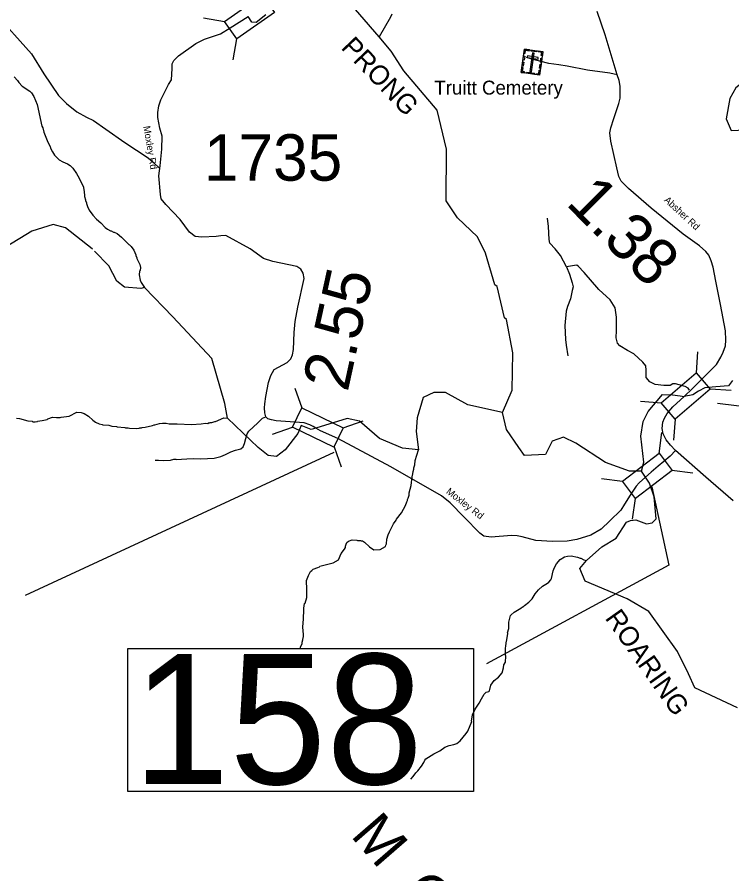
# Model space of a CAD drawing. Extents: x 1248089 to 1457196, y 820910 to 988753.
# Drawn here: x 1372209 to 1379894, y 948885 to 958101 of the extents above; entities that cross this region are included whole.
import ezdxf

# ---------------------------------------------------------------- set-up
doc = ezdxf.new("R2010")
doc.units = 0
for name, color, linetype in [('Exist Cultural Cemetery CELL', 7, 'Continuous'), ('Exist Cultural Cemetery Label', 7, 'Continuous'), ('Exist Geographical Mountain Summit Label', 7, 'Continuous'), ('Exist Hydrographic Creek Single Shore', 7, 'Continuous'), ('Exist Hydrographic Misc Water Feature', 7, 'Continuous'), ('Exist Hydrographic River Shore', 7, 'Continuous'), ('Exist Hydrographic River Shore Label', 7, 'Continuous'), ('Exist Road Non-System Type 51', 7, 'Continuous'), ('Exist Road Secondary Structure Standard Bridge CELL', 7, 'Continuous'), ('Exist Road Secondary Structure Standard Bridge Number Label', 7, 'Continuous'), ('Exist Road Secondary Type 51 Attributed', 7, 'Continuous'), ('Exist Road Secondary Type 51 Label', 7, 'Continuous'), ('Prop GRAU CAT1 Cell', 7, 'Continuous'), ('Prop Lane Lines', 7, 'Continuous')]:
    doc.layers.add(name, color=color, linetype=linetype)

msp = doc.modelspace()

# ---------------------------------------------------------------- linework, layer by layer
at = {"layer": 'Exist Cultural Cemetery CELL'}
for points in [[(1377665.6, 957757), (1377862.8, 957729.6), (1377827.8, 957477.4), (1377630.6, 957504.7)], [(1377659.6, 957714.1), (1377670.8, 957712.5), (1377675.3, 957744.4), (1377715.4, 957738.8), (1377717, 957749.8), (1377665.6, 957757)], [(1377649.4, 957640.6), (1377655.4, 957683.5), (1377666.6, 957681.9), (1377660.7, 957639)], [(1377696.6, 957683.9), (1377694.1, 957665.4), (1377810.7, 957649.3), (1377813.3, 957667.8)], [(1377769.5, 957713), (1377751, 957715.5), (1377723.2, 957514.7), (1377741.7, 957512.1)], [(1377738.9, 957746.8), (1377790.3, 957739.7), (1377788.7, 957728.4), (1377737.4, 957735.5)], [(1377856.9, 957686.7), (1377845.6, 957688.2), (1377850.1, 957720.1), (1377809.9, 957725.7), (1377811.4, 957736.7), (1377862.8, 957729.6)], [(1377640.2, 957574), (1377646.1, 957616.9), (1377657.4, 957615.4), (1377651.4, 957572.5)], [(1377826.5, 957550.5), (1377832.4, 957593.4), (1377843.7, 957591.9), (1377837.7, 957549)], [(1377835.5, 957615.8), (1377841.5, 957658.7), (1377852.8, 957657.2), (1377846.8, 957614.3)], [(1377663.4, 957500.2), (1377664.9, 957511.6), (1377643.1, 957514.6), (1377648.7, 957554.7), (1377637.7, 957556.2), (1377630.5, 957504.8)], [(1377689.1, 957508.2), (1377773.1, 957496.6), (1377771.6, 957485.3), (1377687.5, 957496.9)], [(1377795, 957482), (1377796.6, 957493.3), (1377818.3, 957490.3), (1377823.9, 957530.3), (1377834.9, 957528.8), (1377827.8, 957477.4)]]:
    msp.add_lwpolyline(points, close=True, dxfattribs=at)
at = {"layer": 'Exist Hydrographic Creek Single Shore'}
for points in [[(1374303.9, 954430.3), (1373882.9, 954875.5), (1373578.1, 955192.2), (1373538.9, 955181.1), (1373364.8, 955194.4), (1373282.9, 955261.8), (1373194.8, 955424.4), (1373040.5, 955582.2)], [(1375421.8, 953680.6), (1375370.4, 953664.3), (1375261.9, 953709.2), (1375229, 953620.6), (1375091.9, 953445.9), (1374998.9, 953375.6), (1374906.9, 953384), (1374800.9, 953471.6), (1374470.1, 953785.4), (1374443.9, 953944.9), (1374303.9, 954430.3)], [(1379902.4, 954191.2), (1379857.3, 954135.7), (1379721.8, 954122.4), (1379603.9, 954113.8), (1379535.7, 954079.1), (1379476.5, 954036.6), (1379381.4, 954020.1)], [(1377427, 953848.8), (1377054, 953931.8), (1376814.9, 954061.4), (1376688.9, 954063.9), (1376575.3, 954008.9), (1376509, 953791.8), (1376500.4, 953643.3), (1376524.8, 953446.1), (1376351.9, 953463.4), (1376103.9, 953566.8), (1375891, 953755), (1375758, 953783.9), (1375421.8, 953680.6)], [(1378922.3, 953215.2), (1378949.6, 953312.7), (1378915.1, 953593.3), (1378941.3, 953749.5), (1378995.8, 953859.9), (1379148.4, 954041.7), (1379255.2, 954037.8), (1379337.5, 954026.3), (1379381.4, 954020.1)], [(1378967.4, 953152.2), (1378922.3, 953215.2)]]:
    msp.add_lwpolyline(points, dxfattribs=at)
at = {"layer": 'Exist Hydrographic Misc Water Feature'}
for points in [[(1376236.9, 958131.6), (1376224.1, 958099.9), (1376101.9, 957889.1)], [(1380095.5, 957488.8), (1380089.8, 957484.3), (1380052.3, 957428.1), (1379937.1, 957339.5), (1379871.5, 957226.9), (1379834, 957008), (1379887.1, 956882.9), (1380036.8, 956886.7), (1380118.1, 956930.4), (1380161.8, 956980.5), (1380258.7, 957005.5), (1380389.9, 956977.3), (1380464.9, 956886.7), (1380627.4, 956620.9), (1380683.7, 956533.3), (1380780.5, 956427), (1380814.9, 956355.1), (1380836.8, 956292.6), (1380864.9, 956233.1)], [(1372177.9, 957457), (1372213.2, 957420.3), (1372228.6, 957395.9), (1372263.8, 957359.1), (1372344.6, 957303.3), (1372362.2, 957285), (1372389.4, 957248.4), (1372425.5, 957159.6), (1372476.3, 956926.4), (1372484, 956910.2), (1372495, 956862), (1372538.7, 956757.1), (1372563.7, 956708.5), (1372567.3, 956692.5), (1372588.4, 956652), (1372611.6, 956615.5), (1372660.6, 956566.4), (1372700.1, 956543.5), (1372751.6, 956522.3), (1372779.2, 956505.7), (1372808.5, 956475), (1372847.4, 956418.2), (1372876.3, 956369.5), (1372922.1, 956272.5), (1372925.5, 956240.4), (1372929.3, 956232.3), (1372932, 956172.4), (1372943.2, 956136.1), (1372943, 956128.1), (1372954.5, 956103.8), (1372954.3, 956095.8), (1372965.6, 956063.6), (1372984.8, 956023.2), (1373021.6, 955970.3), (1373062.7, 955927.4), (1373109.7, 955886.3), (1373156.7, 955837.3), (1373180.3, 955818.7), (1373212, 955802), (1373220, 955801.9), (1373243.6, 955789.3), (1373251.6, 955789.2), (1373283.3, 955772.5), (1373332.5, 955735.4), (1373408.7, 955655.6), (1373416.7, 955651.5), (1373434.2, 955633.1), (1373463.4, 955592.5), (1373486.3, 955544), (1373486.1, 955536), (1373497.6, 955511.7), (1373497.5, 955503.7), (1373528.1, 955439), (1373535.3, 955406.9), (1373530.6, 955375), (1373526.5, 955367.1), (1373526.1, 955351.1), (1373522, 955343.2), (1373521.7, 955329.2), (1373532.4, 955270.9), (1373543.8, 955246.7), (1373578.1, 955192.2)], [(1373019.5, 955603.7), (1373014.8, 955608.5), (1372727.8, 955834.3), (1372595.9, 955869.8), (1372368.8, 955798.8), (1372089.8, 955630.4), (1371930.8, 955591), (1371819.9, 955494.7), (1371818.4, 955492.1)], [(1372204, 953787), (1372236, 953784.3), (1372323.5, 953758.4), (1372371.4, 953753.3), (1372379.2, 953749), (1372403.2, 953748.5), (1372427.3, 953752), (1372427.4, 953756), (1372477.9, 953761.9), (1372531.8, 953773.7), (1372537.9, 953778.5), (1372588.3, 953796.4), (1372632.2, 953793.3), (1372672.3, 953794.5), (1372683.2, 953796.1)], [(1372683.2, 953796.1), (1372768.5, 953808.3), (1372849.4, 953850.5), (1372897.4, 953849.4), (1372929.2, 953836.7), (1372976.6, 953809.6), (1373023.6, 953764.6), (1373051.1, 953744), (1373090.8, 953725.1), (1373122.7, 953720.3), (1373130.6, 953716.2), (1373194.4, 953710.8), (1373226.2, 953702.1), (1373278.1, 953696.9), (1373286, 953692.8), (1373366, 953686.9), (1373373.9, 953682.7), (1373403.8, 953682.1), (1373417.7, 953677.8), (1373489.7, 953676.2), (1373521.8, 953679.4), (1373529.8, 953683.2), (1373545.8, 953682.9), (1373553.9, 953686.7), (1373586, 953690), (1373666.4, 953708.1), (1373682.6, 953715.8), (1373690.6, 953715.6), (1373738.8, 953730.5), (1373770.9, 953733.8), (1373810.9, 953733), (1373842.7, 953724.2), (1373930.8, 953724.2), (1374082.6, 953718.8), (1374186.8, 953724.4), (1374234.9, 953731.4), (1374258.9, 953730.9), (1374273.9, 953739.3)], [(1374273.9, 953739.3), (1374278.5, 953738), (1374286.6, 953741.8), (1374302.6, 953741.3), (1374334.9, 953751.7), (1374342.9, 953751.3), (1374431.8, 953789), (1374470.1, 953785.4)], [(1376173.6, 952419.8), (1376179.5, 952436.1), (1376184.7, 952484), (1376197.8, 952531.7), (1376214.6, 952563.2), (1376219, 952579.1), (1376256.7, 952650.2), (1376285.7, 952689.4), (1376289.9, 952699.4), (1376343.5, 952768), (1376385.5, 952847), (1376398.5, 952886.7), (1376406.8, 952902.5), (1376407, 952910.5), (1376415.4, 952926.3), (1376424.1, 952958.1), (1376424.7, 952982), (1376446.7, 953061.5), (1376456.9, 953157.3), (1376465.7, 953189), (1376466.3, 953213), (1376474.9, 953236.8), (1376475.3, 953252.8), (1376484, 953284.6), (1376489.2, 953332.5), (1376524.8, 953446.1)], [(1375256.1, 951306.9), (1375256.5, 951322.9), (1375273.6, 951362.4), (1375273.9, 951378.4), (1375282.5, 951402.2), (1375283.1, 951426.2), (1375287.2, 951434.1), (1375288.2, 951474.1), (1375284.4, 951482.2), (1375285.1, 951514.2), (1375281.3, 951522.3), (1375283.3, 951602.3), (1375287.5, 951610.1), (1375291.4, 951744.8), (1375299.9, 951793.9), (1375305.3, 951797.8), (1375325.4, 951857.2), (1375324.5, 951985.3), (1375320.7, 951993.4), (1375321.8, 952041.4), (1375341.2, 952094.9), (1375364.2, 952136.3), (1375376.5, 952150.1), (1375392.8, 952161.6), (1375441.3, 952182.3), (1375461.4, 952187.9), (1375463.4, 952194.3), (1375606.5, 952230.3), (1375663.4, 952264.9), (1375693, 952332.1), (1375730.1, 952379.2), (1375738.5, 952395), (1375738.8, 952411), (1375745.4, 952432.8), (1375755.8, 952450.7), (1375772.1, 952462.2), (1375812.4, 952477.2), (1375860.4, 952476), (1375868.3, 952471.8), (1375900.3, 952471.1), (1375908.2, 952466.9), (1375922.2, 952466.4), (1375943.9, 952451.9), (1375998.7, 952404.5), (1376046, 952371.4), (1376114, 952373.7), (1376168.8, 952406.3), (1376173.6, 952419.8)], [(1377521.5, 951670.3), (1377553.9, 951699.7), (1377627, 951743.8), (1377643.3, 951757.5), (1377651.4, 951759.2), (1377663.7, 951773), (1377712.7, 951807.7), (1377747.5, 951844.9), (1377778.8, 951896.1), (1377815.8, 951941.2), (1377856.8, 951980.2), (1377913.5, 952010.8), (1377927.9, 952024.5), (1377946.4, 952047.9), (1377954.8, 952063.7), (1377972.8, 952143.3), (1377987.6, 952180.9), (1378008.6, 952220.5), (1378047.7, 952265.5), (1378096.4, 952296.3), (1378128.6, 952303.4), (1378166.7, 952306.5), (1378234.4, 952292.9), (1378264, 952280.1), (1378272, 952279.8), (1378303.7, 952263.1), (1378333.1, 952256.6)], [(1376442.5, 949903.1), (1376469.2, 949932.4), (1376496.2, 949973.7), (1376518.7, 949995.2), (1376557.9, 950042.2), (1376580.9, 950081.7), (1376591.4, 950107.4), (1376603.7, 950121.1), (1376691.5, 950178), (1376753.9, 950209.3), (1376806.8, 950248.1), (1376855.3, 950266.9), (1376903.6, 950277.6), (1376935.9, 950288.9), (1376974.6, 950317.9), (1377038.4, 950394.3), (1377055.1, 950419.9), (1377097.6, 950524.8), (1377096.1, 950529.2), (1377107.3, 950596.6), (1377132.8, 950658), (1377176.3, 950720.9), (1377201.5, 950768.3), (1377232.6, 950817.5), (1377253.1, 950839.1), (1377281.3, 950846.3), (1377289.5, 950854.1), (1377301, 950915.8), (1377339.1, 950964), (1377385.1, 951000.4), (1377426.3, 951048.7), (1377439.5, 951100.4), (1377444.2, 951132.3), (1377461.1, 951164), (1377462.6, 951227.8), (1377458.8, 951235.9), (1377460.7, 951317.9), (1377465.1, 951331.8), (1377466.1, 951371.8), (1377474.8, 951403.6), (1377484.4, 951471.3), (1377482.9, 951476.5), (1377497.8, 951523.1), (1377497.7, 951591.4), (1377513, 951662.6), (1377521.5, 951670.3)]]:
    msp.add_lwpolyline(points, dxfattribs=at)
at = {"layer": 'Exist Hydrographic River Shore'}
for points in [[(1377427, 953848.8), (1377532, 954089.7), (1377540, 954490), (1377472.9, 954849.2), (1377448, 954866.1), (1377372, 955202.5), (1377346.9, 955219.4), (1377246, 955562.9), (1377158, 955738.6), (1376944.9, 955943.3), (1376824, 956122.9), (1376826.9, 956681.1), (1376727, 957100), (1376368.9, 957524.1), (1376232, 957733.7), (1376101.9, 957889.1), (1375686.9, 958371.7)], [(1374882.5, 958126.2), (1374780.1, 958043.7), (1374732, 958048.1), (1374693.8, 958107.1)], [(1378922.3, 953215.2), (1378795, 953216.5), (1378535.6, 953309.2), (1378218.4, 953518.3), (1378083.7, 953584.3), (1377960.9, 953539.3), (1377889, 953395.5), (1377664.4, 953386.5), (1377602.9, 953471.1), (1377472.9, 953664), (1377427, 953848.8)], [(1379953.4, 950672.8), (1379495.2, 950885.6), (1379429.4, 951035.4), (1379310.1, 951277.2), (1379001.7, 951705.7), (1378770.1, 951844), (1378318.3, 952034.8), (1378260.3, 952171.3), (1378333.1, 952256.6), (1378498, 952402.4), (1378650, 952497.9), (1378762, 952669.6), (1378805.8, 952686.8), (1378862.1, 952693.8), (1378978, 952648.8), (1379037.4, 952661.5), (1379080, 952705.9), (1379057.4, 952942.3), (1379008.5, 953087.8), (1378967.4, 953152.2)]]:
    msp.add_lwpolyline(points, dxfattribs=at)
at = {"layer": 'Exist Road Non-System Type 51'}
for points in [[(1372086.5, 958015.6), (1372241.6, 957840.6), (1372363.7, 957705.2), (1372495.7, 957490.5), (1372654.1, 957259.3), (1372739.9, 957170.2), (1372852.1, 957081), (1372954.4, 957024.8), (1373030.3, 956988.5), (1373162.3, 956896.1), (1373366.9, 956750.7), (1373617.7, 956588.9), (1373677.1, 956536.1), (1373743.1, 956473.3)], [(1378661.8, 957480.7), (1378581.7, 957498.9), (1378343.5, 957531.6), (1378123.4, 957571.7), (1378034.3, 957586.2), (1377927, 957600.8), (1377732.4, 957653.6), (1377685.2, 957666.3)], [(1378116.6, 955414.3), (1378051.1, 955536.2), (1377992.9, 955607.2), (1377938.4, 955670.9), (1377931.1, 955709.1), (1377922, 955847.4), (1377912.9, 955938.3)], [(1378116.6, 955414.3), (1378147.5, 955334.3), (1378178.4, 955241.5), (1378187.5, 955201.4), (1378178.4, 955161.4), (1378158.4, 955070.4), (1378127.5, 954988.6), (1378111.1, 954937.6), (1378098.4, 954784.8), (1378103.8, 954633.8), (1378111.1, 954573.7), (1378129.3, 954459.1)], [(1379438.3, 954089.7), (1379423.8, 954107.9), (1379391, 954126.1), (1379327.4, 954146.1), (1379287.4, 954155.2), (1379258.3, 954155.2), (1379231, 954138.9), (1379162, 954137.1), (1379071.1, 954149.8), (1379012.9, 954177.1), (1378972.9, 954224.4), (1378972.9, 954266.2), (1378974.7, 954304.4), (1378969.2, 954349.9), (1378936.5, 954390), (1378840.2, 954477.3), (1378771.1, 954515.5), (1378691.1, 954564.6), (1378663.8, 954593.7), (1378651.1, 954650.1), (1378652.9, 954728.4), (1378652.9, 954872.1), (1378640.2, 954974), (1378587.5, 955059.5), (1378463.8, 955172.3), (1378305.7, 955352.5), (1378242, 955421.6), (1378227.5, 955432.5), (1378202, 955430.7), (1378116.6, 955414.3)], [(1373920.1, 953344), (1374033.4, 953348), (1374102.2, 953352.1), (1374183.1, 953348), (1374326.7, 953358.1), (1374399.6, 953374.3), (1374450.1, 953396.6), (1374506.8, 953425), (1374557.4, 953441.1), (1374614, 953457.3), (1374640.3, 953477.6), (1374652.4, 953514), (1374666.6, 953566.7), (1374682.8, 953617.3), (1374699, 953645.6), (1374796.1, 953736.7), (1374846.6, 953785.3), (1374882.9, 953801)], [(1373920.1, 953344), (1373889.8, 953342), (1373855.4, 953331.8), (1373784.6, 953327.8), (1373730, 953331.8), (1373694.9, 953331.8)]]:
    msp.add_lwpolyline(points, dxfattribs=at)
at = {"layer": 'Exist Road Secondary Structure Standard Bridge CELL'}
for p, q in [((1374214.7, 958094.1), (1374437.7, 958055.4)), ((1374532.3, 957643), (1374571, 957866)), ((1379525.6, 954501.6), (1379509.2, 954275.8)), ((1375194, 954111.3), (1375269, 953897.7)), ((1379886.5, 954084.2), (1379660.7, 954100.6)), ((1379136.9, 953948.4), (1378911.2, 953964.8)), ((1375715.5, 953682.3), (1375929.1, 953757.4)), ((1379285, 953777.2), (1379268.6, 953551.4)), ((1374955.3, 953613.9), (1375168.8, 953688.9)), ((1379111.9, 953408.3), (1379142.2, 953632.6)), ((1375617.6, 953478.2), (1375692.7, 953264.7)), ((1379249.1, 953228.2), (1379473.4, 953197.9)), ((1378492.6, 953139), (1378716.9, 953108.7)), ((1378827, 952700.1), (1378857.3, 952924.5))]:
    msp.add_line(p, q, dxfattribs=at)
for points in [[(1374437.7, 958055.4), (1374843.1, 958340.7), (1374976.4, 958151.3), (1374571, 957866)], [(1379660.7, 954100.6), (1379285.7, 953776.3), (1379134.2, 953951.5), (1379509.2, 954275.8)], [(1375269, 953897.7), (1375716, 953683.3), (1375615.8, 953474.5), (1375168.8, 953688.9)], [(1378716.9, 953108.7), (1379111.3, 953409.1), (1379251.6, 953224.9), (1378857.3, 952924.5)]]:
    msp.add_lwpolyline(points, close=True, dxfattribs=at)
at = {"layer": 'Exist Road Secondary Structure Standard Bridge Number Label'}
msp.add_line((1375614, 953418.2), (1372293.7, 951880.4), dxfattribs=at)
for points in [[(1379741.7, 953949.8), (1382133.3, 953654.9), (1383574.9, 952868.6)], [(1379033.3, 953047.4), (1379216.4, 952205.4), (1377257.8, 951143.7)]]:
    msp.add_lwpolyline(points, dxfattribs=at)
msp.add_lwpolyline([(1373400.5, 951307.8), (1377116.4, 951307.8), (1377116.4, 949771.4), (1373400.5, 949771.4)], close=True, dxfattribs=at)
at = {"layer": 'Exist Road Secondary Type 51 Attributed'}
for points in [[(1379381.4, 954020.1), (1379472.6, 954106.1), (1379601.3, 954233.6), (1379728.7, 954364.9), (1379776.7, 954442.3), (1379802, 954496.8), (1379827.2, 954564.6), (1379831.2, 954627.1), (1379824.6, 954726.9), (1379771.5, 955009.1), (1379723.6, 955260.5), (1379692.1, 955410), (1379673.5, 955477.8), (1379646.9, 955540.4), (1379613.7, 955578.9), (1379546.3, 955641), (1379372.2, 955764.7), (1379025.7, 956045.8), (1378783.8, 956257.2), (1378705.4, 956335.7), (1378678.8, 956386.3), (1378656.6, 956480), (1378591.5, 956764.7), (1378582.2, 956855.1), (1378591.3, 956908.6), (1378625.8, 957011), (1378679, 957171.9), (1378692.3, 957230.4), (1378694.9, 957308.9), (1378695, 957357.3), (1378681.7, 957418.5), (1378661.8, 957480.7), (1378531.8, 957909.4), (1378445.4, 958162.1)], [(1375421.8, 953680.6), (1375392.2, 953697.4), (1375354.9, 953714.1), (1375294.4, 953736), (1374993.4, 953757.9), (1374943.2, 953768.2), (1374905.9, 953781.1), (1374882.9, 953801), (1374870.8, 953844.6), (1374867.8, 953897.3), (1374872.3, 953939.5), (1374882.8, 954020), (1374912.9, 954170.5), (1374935.4, 954244.3), (1374974.5, 954309.1), (1375113, 954385.9), (1375152.1, 954426.5), (1375171.7, 954467.2), (1375180.6, 954526.7), (1375188.1, 954708.8), (1375198.7, 954826.3), (1375228.7, 954980.4), (1375296.4, 955289.1), (1375284.3, 955347.8), (1375258.8, 955390), (1375215.1, 955418.6), (1374956.9, 955470.8), (1374859.1, 955505.4), (1374713.7, 955608.8), (1374453.4, 955751.8), (1374398.1, 955749.3), (1374349.6, 955742.8), (1374194.6, 955733.7), (1374122.4, 955742.8), (1374063.7, 955786.4), (1373963.2, 955922.7), (1373808.3, 956086.8), (1373758.6, 956145.6), (1373749.6, 956192.2), (1373733, 956393.3), (1373748, 956500.2), (1373766.1, 956680.3), (1373769.1, 956820.3), (1373743.5, 956906.1), (1373721, 957020.5), (1373721, 957076.3), (1373733, 957145.5), (1373755.4, 957209.5), (1373838.2, 957375.1), (1373868.3, 957426.3), (1373875.8, 957546.7), (1373875.8, 957599.5), (1373893.8, 957635.6), (1373944.5, 957686.1), (1374131.1, 957818.6), (1374222.9, 957862.2), (1374397.4, 957919.5), (1374498.2, 957985.7), (1374693.8, 958107.1)], [(1379288.2, 953440.3), (1379235.1, 953497.5), (1379189.7, 953554.4), (1379157.5, 953619.7), (1379144.7, 953676.3), (1379153.7, 953743.3), (1379170.4, 953788.3), (1379200, 953837.2), (1379260.4, 953909.3), (1379381.4, 954020.1)], [(1376770.9, 952952), (1376227, 953261.7), (1375655.9, 953568.6), (1375470.7, 953649.7), (1375421.8, 953680.6)], [(1379288.2, 953440.3), (1379229.8, 953377.5), (1379164.2, 953322.1), (1379103.7, 953271.9), (1379027.8, 953204.9), (1378967.4, 953152.2)], [(1379907.5, 952896.4), (1379615.9, 953154.1), (1379288.2, 953440.3)], [(1378967.4, 953152.2), (1378899.2, 953090.4), (1378864.4, 953055.6), (1378800.1, 952960.3), (1378740.9, 952861.2), (1378699.8, 952798.1), (1378583.9, 952681.8), (1378489.1, 952594.5), (1378377.8, 952528.2), (1378228.8, 952483), (1378124, 952463.5), (1377966, 952460.5), (1377785.5, 952469.5), (1377638, 952511.7), (1377585.3, 952522.2), (1377524.2, 952523.6), (1377306, 952507.1), (1377226.3, 952519.1), (1377182.7, 952549.2), (1377017.6, 952721.7), (1376865.7, 952875.3), (1376770.9, 952952)]]:
    msp.add_lwpolyline(points, dxfattribs=at)

# ---------------------------------------------------------------- texts
at = {"layer": 'Exist Cultural Cemetery Label'}
msp.add_text('Truitt Cemetery', height=150, dxfattribs=at).set_placement((1376695, 957267.3))
at = {"layer": 'Exist Geographical Mountain Summit Label'}
msp.add_text('M  O  U  N  T  A  I  N', height=440, rotation=310.99045, dxfattribs=at).set_placement((1375786, 949295))
at = {"layer": 'Exist Hydrographic River Shore Label'}
for s, rotation, p in [('PRONG', 313.71699, (1375682.4, 957765.7)), ('ROARING', 305.25333, (1378523.7, 951635.7))]:
    msp.add_text(s, height=210, rotation=rotation, dxfattribs=at).set_placement(p)
at = {"layer": 'Exist Road Secondary Structure Standard Bridge Number Label'}
msp.add_text('158', height=1400, dxfattribs=at).set_placement((1373450.7, 949850.5))
at = {"layer": 'Exist Road Secondary Type 51 Label'}
for s, rotation, p in [('Moxley Rd', 279.47467, (1373565.3, 956924.7)), ('Absher Rd', 317.36581, (1379159.3, 956124.6)), ('Moxley Rd', 322.17248, (1376816, 952984.8))]:
    msp.add_text(s, height=75, rotation=rotation, dxfattribs=at).set_placement(p)
at = {"layer": 'Prop GRAU CAT1 Cell'}
for s, rotation, p in [('1.38', 314.97544, (1378098.1, 956089.2)), ('2.55', 77.62842, (1375762.3, 954059.6))]:
    msp.add_text(s, height=500, rotation=rotation, dxfattribs=at).set_placement(p)
at = {"layer": 'Prop Lane Lines'}
msp.add_text('1735', height=500, dxfattribs=at).set_placement((1374217.5, 956341.3))

doc.saveas('drawing.dxf')
